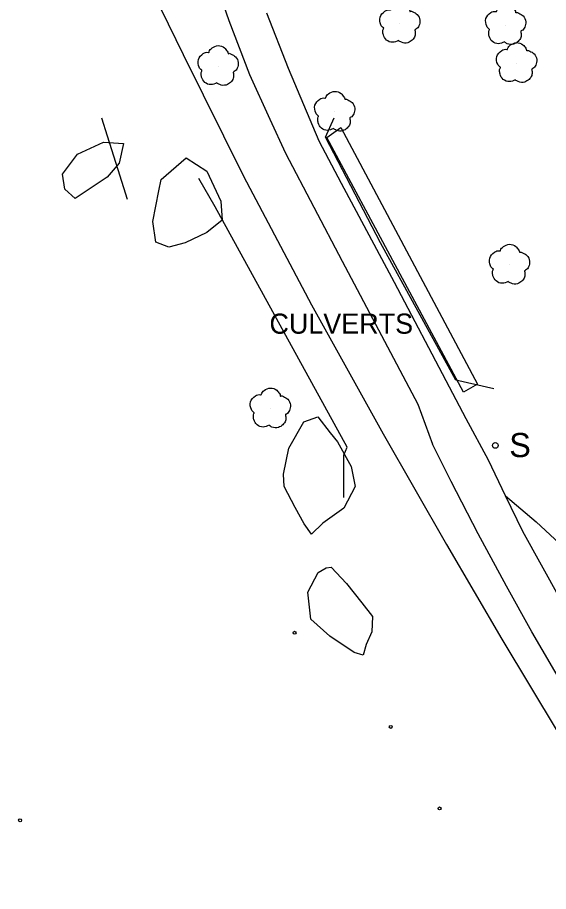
# Model space of a CAD drawing. Extents: x 368532 to 392481, y 10654822 to 10676899.
# Drawn here: x 378663.9 to 378795.8, y 10660531 to 10660747.9 of the extents above; entities that cross this region are included whole.
import ezdxf

# ---------------------------------------------------------------- set-up
doc = ezdxf.new("R2010")
doc.units = 0
for name, color, linetype in [('p_drainage culvert', 7, 'Continuous'), ('p_dtm retaining wall', 7, 'Continuous'), ('p_railroad rr control', 7, 'Continuous'), ('p_road dirt road', 7, 'Continuous'), ('p_road general road feature', 7, 'Continuous'), ('p_structure sign', 7, 'Continuous'), ('p_structure unidentified', 7, 'Continuous'), ('p_veg tree', 7, 'Continuous'), ('p_veg woods', 7, 'Continuous')]:
    doc.layers.add(name, color=color, linetype=linetype)

msp = doc.modelspace()

# ---------------------------------------------------------------- linework, layer by layer
at = {"layer": 'p_drainage culvert'}
for p, q in [((378740.39, 10660718.2), (378742.57, 10660723.01)), ((378754.02, 10660692), (378740.39, 10660718.2)), ((378713, 10660700.95), (378708.92, 10660707.94)), ((378745.79, 10660641.23), (378713, 10660700.95)), ((378772.73, 10660657.94), (378754.02, 10660692)), ((378782.22, 10660655.71), (378772.73, 10660657.94)), ((378744.92, 10660639.27), (378745.79, 10660641.23)), ((378744.96, 10660628.74), (378744.92, 10660639.27))]:
    msp.add_line(p, q, dxfattribs=at)
at = {"layer": 'p_dtm retaining wall'}
for p, q in [((378686.25, 10660718.44), (378684.87, 10660722.94)), ((378688.88, 10660710.13), (378686.25, 10660718.44)), ((378691.2, 10660702.76), (378688.88, 10660710.13))]:
    msp.add_line(p, q, dxfattribs=at)
at = {"layer": 'p_railroad rr control'}
msp.add_lwpolyline([(378591.5, 10660992.56), (378612.01, 10660944.51), (378635.21, 10660890.62), (378654.82, 10660845.94), (378673.49, 10660804.23), (378692.1, 10660765.2), (378705.02, 10660738.76), (378720.05, 10660708.54), (378736.93, 10660676.64), (378754.69, 10660644.59), (378770.4, 10660617.11), (378784.2, 10660593.58), (378798.17, 10660570.34), (378813.16, 10660545.51), (378828.14, 10660522.13)], dxfattribs=at)
at = {"layer": 'p_road dirt road'}
for p, q in [((378710.76, 10660762.97), (378716.4, 10660747.22)), ((378716.4, 10660747.22), (378721.53, 10660733.75)), ((378731.16, 10660735.3), (378725.85, 10660748.99)), ((378738.78, 10660717.19), (378731.16, 10660735.3)), ((378721.53, 10660733.75), (378726.56, 10660722.68)), ((378726.56, 10660722.68), (378730.42, 10660714.27)), ((378744.32, 10660706.74), (378738.78, 10660717.19)), ((378730.42, 10660714.27), (378744.53, 10660687.48)), ((378757.56, 10660682.13), (378744.32, 10660706.74)), ((378744.53, 10660687.48), (378763.32, 10660651.93)), ((378771.15, 10660656.16), (378757.56, 10660682.13)), ((378775.35, 10660648.29), (378771.15, 10660656.16)), ((378763.32, 10660651.93), (378766.92, 10660642.02)), ((378780.84, 10660638.07), (378775.35, 10660648.29)), ((378771.6, 10660632.71), (378766.92, 10660642.02)), ((378785.12, 10660629.21), (378780.84, 10660638.07)), ((378778.32, 10660619.79), (378771.6, 10660632.71)), ((378789.39, 10660620.35), (378785.12, 10660629.21)), ((378785.3, 10660606.77), (378778.32, 10660619.79)), ((378798.66, 10660603.6), (378789.39, 10660620.35)), ((378791.59, 10660595.43), (378785.3, 10660606.77)), ((378799.93, 10660581.29), (378791.59, 10660595.43))]:
    msp.add_line(p, q, dxfattribs=at)
at = {"layer": 'p_road general road feature'}
for p, q in [((378785.12, 10660629.21), (378792.68, 10660622.75)), ((378792.68, 10660622.75), (378801.89, 10660614.13))]:
    msp.add_line(p, q, dxfattribs=at)
at = {"layer": 'p_structure sign'}
msp.add_circle((378782.56, 10660641.7), 0.713, dxfattribs=at)
at = {"layer": 'p_structure unidentified'}
for p, q in [((378740.73, 10660718.14), (378744.21, 10660720.65)), ((378744.21, 10660720.65), (378778.14, 10660656.9)), ((378774.63, 10660654.91), (378740.73, 10660718.14)), ((378778.14, 10660656.9), (378774.63, 10660654.91))]:
    msp.add_line(p, q, dxfattribs=at)
for centre in [(378732.7, 10660595.19), (378756.6, 10660571.83), (378768.7, 10660551.59), (378664.54, 10660548.65)]:
    msp.add_circle(centre, 0.375, dxfattribs=at)
at = {"layer": 'p_veg tree'}
for p, q in [((378758.81, 10660746.36), (378758.81, 10660746.36)), ((378785.11, 10660746), (378785.11, 10660746)), ((378787.82, 10660736.6), (378787.82, 10660736.6)), ((378713.69, 10660735.85), (378713.69, 10660735.85)), ((378742.64, 10660724.5), (378742.64, 10660724.5)), ((378786.04, 10660686.54), (378786.04, 10660686.54)), ((378726.65, 10660650.85), (378726.65, 10660650.85))]:
    msp.add_line(p, q, dxfattribs=at)
for points in [[(378758.53, 10660742.2), (378757.03, 10660741.77), (378755.53, 10660742.34), (378754.75, 10660743.62), (378754.62, 10660744.47), (378754.77, 10660745.15), (378754.84, 10660745.29), (378754.75, 10660745.36), (378754.14, 10660746.1), (378753.93, 10660748.02), (378755.14, 10660749.5), (378756.41, 10660749.79), (378756.56, 10660749.78), (378756.6, 10660749.89), (378757.33, 10660750.87), (378758.83, 10660751.45), (378760.42, 10660750.91), (378761.11, 10660750.07), (378761.32, 10660749.56), (378761.33, 10660749.45), (378761.43, 10660749.48), (378762.09, 10660749.36), (378763.17, 10660748.67), (378763.83, 10660747.25), (378763.58, 10660745.88), (378762.84, 10660745.01), (378762.61, 10660744.88), (378762.58, 10660744.82), (378762.59, 10660744.75), (378762.66, 10660744.31), (378762.6, 10660743.33), (378761.92, 10660742.33), (378760.85, 10660741.67), (378759.25, 10660741.77), (378758.51, 10660742.21)], [(378784.82, 10660741.85), (378783.33, 10660741.41), (378781.82, 10660741.98), (378781.04, 10660743.27), (378780.91, 10660744.11), (378781.07, 10660744.8), (378781.13, 10660744.93), (378781.05, 10660745), (378780.44, 10660745.74), (378780.23, 10660747.66), (378781.44, 10660749.14), (378782.71, 10660749.43), (378782.85, 10660749.43), (378782.9, 10660749.54), (378783.62, 10660750.52), (378785.13, 10660751.1), (378786.71, 10660750.56), (378787.4, 10660749.71), (378787.61, 10660749.21), (378787.63, 10660749.09), (378787.73, 10660749.13), (378788.39, 10660749.01), (378789.47, 10660748.32), (378790.13, 10660746.89), (378789.87, 10660745.52), (378789.14, 10660744.66), (378788.91, 10660744.53), (378788.87, 10660744.46), (378788.88, 10660744.4), (378788.96, 10660743.95), (378788.9, 10660742.98), (378788.22, 10660741.98), (378787.14, 10660741.32), (378785.54, 10660741.42), (378784.8, 10660741.85)], [(378713.4, 10660731.7), (378711.91, 10660731.26), (378710.4, 10660731.83), (378709.62, 10660733.12), (378709.49, 10660733.96), (378709.65, 10660734.64), (378709.71, 10660734.78), (378709.63, 10660734.85), (378709.02, 10660735.59), (378708.81, 10660737.51), (378710.02, 10660738.99), (378711.29, 10660739.28), (378711.44, 10660739.27), (378711.48, 10660739.39), (378712.2, 10660740.37), (378713.71, 10660740.95), (378715.29, 10660740.4), (378715.98, 10660739.56), (378716.19, 10660739.05), (378716.21, 10660738.94), (378716.31, 10660738.98), (378716.97, 10660738.86), (378718.05, 10660738.17), (378718.71, 10660736.74), (378718.46, 10660735.37), (378717.72, 10660734.51), (378717.49, 10660734.37), (378717.46, 10660734.31), (378717.46, 10660734.25), (378717.54, 10660733.8), (378717.48, 10660732.83), (378716.8, 10660731.82), (378715.72, 10660731.17), (378714.12, 10660731.27), (378713.38, 10660731.7)], [(378787.53, 10660732.44), (378786.04, 10660732.01), (378784.53, 10660732.57), (378783.75, 10660733.86), (378783.62, 10660734.7), (378783.78, 10660735.39), (378783.84, 10660735.52), (378783.76, 10660735.6), (378783.15, 10660736.34), (378782.94, 10660738.25), (378784.15, 10660739.73), (378785.42, 10660740.02), (378785.57, 10660740.02), (378785.61, 10660740.13), (378786.33, 10660741.11), (378787.84, 10660741.69), (378789.42, 10660741.15), (378790.11, 10660740.31), (378790.32, 10660739.8), (378790.34, 10660739.69), (378790.44, 10660739.72), (378791.1, 10660739.6), (378792.18, 10660738.91), (378792.84, 10660737.48), (378792.59, 10660736.12), (378791.85, 10660735.25), (378791.62, 10660735.12), (378791.58, 10660735.06), (378791.59, 10660734.99), (378791.67, 10660734.54), (378791.61, 10660733.57), (378790.93, 10660732.57), (378789.85, 10660731.91), (378788.25, 10660732.01), (378787.51, 10660732.44)], [(378742.36, 10660720.34), (378740.86, 10660719.91), (378739.35, 10660720.48), (378738.58, 10660721.76), (378738.44, 10660722.61), (378738.6, 10660723.29), (378738.67, 10660723.43), (378738.58, 10660723.5), (378737.97, 10660724.24), (378737.76, 10660726.16), (378738.97, 10660727.64), (378740.24, 10660727.93), (378740.39, 10660727.92), (378740.43, 10660728.03), (378741.15, 10660729.01), (378742.66, 10660729.59), (378744.24, 10660729.05), (378744.93, 10660728.21), (378745.15, 10660727.7), (378745.16, 10660727.59), (378745.26, 10660727.62), (378745.92, 10660727.5), (378747, 10660726.81), (378747.66, 10660725.39), (378747.41, 10660724.02), (378746.67, 10660723.15), (378746.44, 10660723.02), (378746.41, 10660722.96), (378746.42, 10660722.9), (378746.49, 10660722.45), (378746.43, 10660721.47), (378745.75, 10660720.47), (378744.67, 10660719.81), (378743.08, 10660719.91), (378742.33, 10660720.35)], [(378785.76, 10660682.39), (378784.26, 10660681.95), (378782.75, 10660682.52), (378781.98, 10660683.8), (378781.84, 10660684.65), (378782, 10660685.33), (378782.07, 10660685.47), (378781.98, 10660685.54), (378781.37, 10660686.28), (378781.16, 10660688.2), (378782.37, 10660689.68), (378783.64, 10660689.97), (378783.79, 10660689.96), (378783.83, 10660690.08), (378784.55, 10660691.05), (378786.06, 10660691.63), (378787.64, 10660691.09), (378788.33, 10660690.25), (378788.55, 10660689.74), (378788.56, 10660689.63), (378788.66, 10660689.66), (378789.32, 10660689.54), (378790.4, 10660688.86), (378791.06, 10660687.43), (378790.81, 10660686.06), (378790.07, 10660685.19), (378789.84, 10660685.06), (378789.81, 10660685), (378789.82, 10660684.94), (378789.89, 10660684.49), (378789.83, 10660683.51), (378789.15, 10660682.51), (378788.07, 10660681.85), (378786.48, 10660681.95), (378785.73, 10660682.39)], [(378726.37, 10660646.7), (378724.88, 10660646.26), (378723.37, 10660646.83), (378722.59, 10660648.12), (378722.46, 10660648.96), (378722.61, 10660649.64), (378722.68, 10660649.78), (378722.6, 10660649.85), (378721.99, 10660650.59), (378721.77, 10660652.51), (378722.99, 10660653.99), (378724.26, 10660654.28), (378724.4, 10660654.27), (378724.45, 10660654.39), (378725.17, 10660655.37), (378726.68, 10660655.94), (378728.26, 10660655.4), (378728.95, 10660654.56), (378729.16, 10660654.05), (378729.18, 10660653.94), (378729.28, 10660653.97), (378729.94, 10660653.86), (378731.02, 10660653.17), (378731.68, 10660651.74), (378731.42, 10660650.37), (378730.69, 10660649.5), (378730.46, 10660649.37), (378730.42, 10660649.31), (378730.43, 10660649.25), (378730.51, 10660648.8), (378730.45, 10660647.83), (378729.77, 10660646.82), (378728.69, 10660646.17), (378727.09, 10660646.26), (378726.35, 10660646.7)]]:
    msp.add_spline(points, degree=3, dxfattribs=at)
at = {"layer": 'p_veg woods'}
for points in [[(378678.17, 10660702.97), (378675.67, 10660705.35), (378675.06, 10660709), (378678.8, 10660713.99), (378685.22, 10660716.99), (378690.21, 10660716.69), (378689.11, 10660711.77), (378686.17, 10660708.33)], [(378705.8, 10660713.07), (378710.88, 10660709.76), (378714.38, 10660702.31), (378714.7, 10660697.64), (378710.87, 10660694.56), (378705.49, 10660692.03), (378701.47, 10660690.9), (378698.27, 10660692.15), (378697.47, 10660697.28), (378699, 10660704.89), (378699.61, 10660707.69)], [(378741.54, 10660644.82), (378743.35, 10660642.59), (378746.77, 10660636.51), (378747.71, 10660631.53), (378744.91, 10660626.09), (378739.76, 10660622.37), (378736.87, 10660619.7), (378735.06, 10660622.28), (378732.84, 10660626.31), (378730.12, 10660631.5), (378729.93, 10660634.55), (378731.31, 10660641.02), (378735.03, 10660647.6), (378738.52, 10660648.83)], [(378745.61, 10660607.47), (378749.43, 10660602.61), (378752.06, 10660599.26), (378751.86, 10660595.42), (378750.52, 10660592.32), (378749.76, 10660589.67), (378747.47, 10660590.27), (378741.47, 10660594.34), (378736.72, 10660598.58), (378735.99, 10660605.28), (378738.6, 10660610.17), (378740.55, 10660611.3), (378741.79, 10660611.51)]]:
    msp.add_lwpolyline(points, close=True, dxfattribs=at)

# ---------------------------------------------------------------- texts
at = {"layer": 'p_drainage culvert'}
msp.add_text(' CULVERTS', height=5, dxfattribs=at).set_placement((378724.61, 10660669.43))
at = {"layer": 'p_structure sign'}
msp.add_text('S', height=6, dxfattribs=at).set_placement((378786.02, 10660638.8))

doc.saveas('drawing.dxf')
